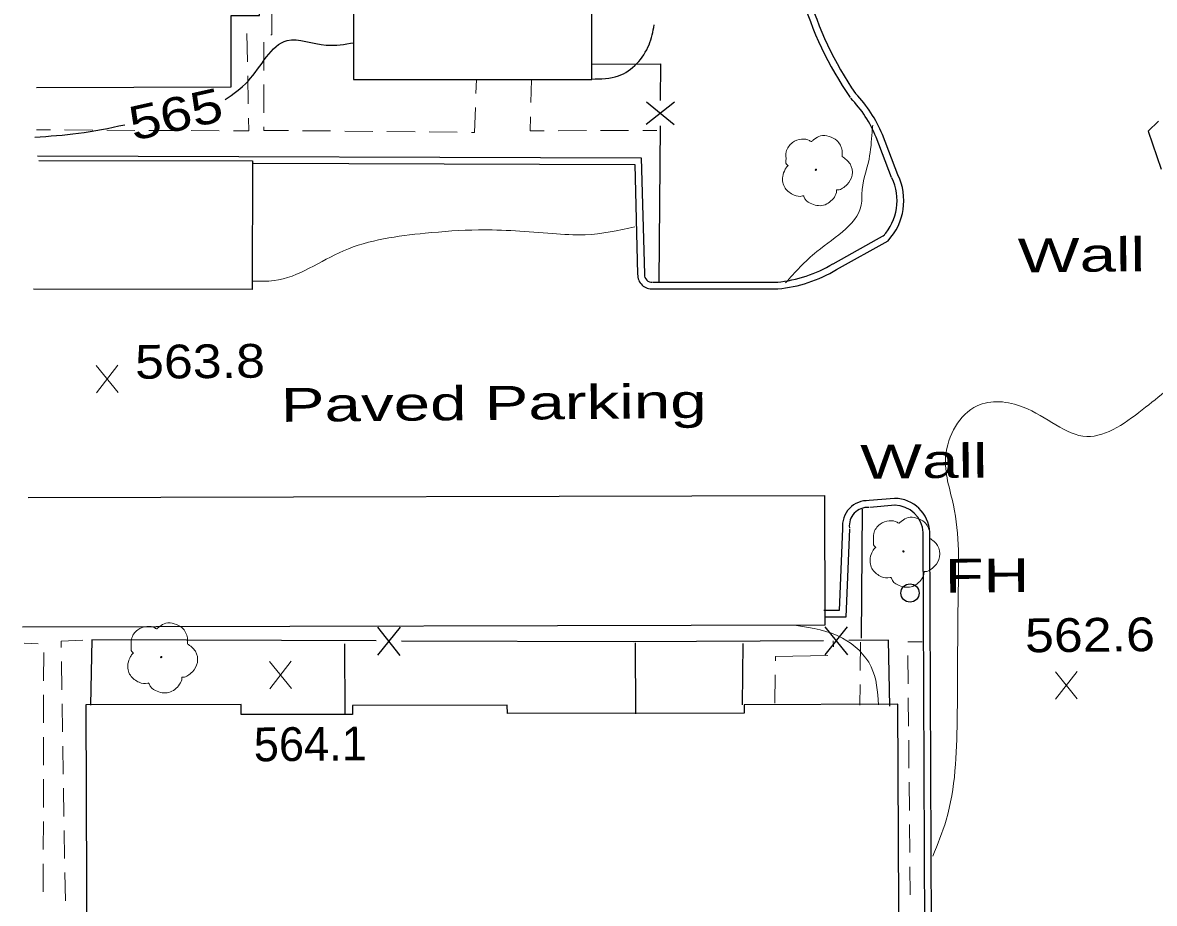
# Model space of a CAD drawing. Extents: x 2361708 to 2370558, y 6977955 to 6991887.
# Drawn here: x 2365819.9 to 2365980.8, y 6986596.5 to 6986721.6 of the extents above; entities that cross this region are included whole.
import ezdxf
from ezdxf.enums import TextEntityAlignment as Align

# ---------------------------------------------------------------- set-up
doc = ezdxf.new("R2010")
doc.units = 0
doc.header["$LTSCALE"] = 1.9
for name, color, linetype, lineweight in [('11', 7, 'Continuous', 25), ('13', 7, 'Continuous', 13), ('14', 7, 'Continuous', 13), ('17', 7, 'Continuous', 25), ('18', 7, 'Continuous', 25), ('2', 7, 'Continuous', 25), ('20', 7, 'Continuous', 25), ('29', 7, 'Continuous', 13), ('31', 7, 'Continuous', 13), ('35', 7, 'Continuous', 13)]:
    doc.layers.add(name, color=color, linetype=linetype, lineweight=lineweight)

msp = doc.modelspace()

# ---------------------------------------------------------------- linework, layer by layer
at = {"layer": '11'}
for points in [[(2365821.867, 6986712.447), (2365849.558, 6986712.54), (2365849.521, 6986722.66), (2365853.592, 6986722.679), (2365853.518, 6986739.849), (2365849.528, 6986739.831), (2365849.13, 6986837.322), (2365826.01, 6986837.232)], [(2365822.217, 6986702.069), (2365852.598, 6986702.009), (2365852.553, 6986683.697), (2365821.44, 6986683.771)], [(2365820.662, 6986654.162), (2365933.895, 6986654.45), (2365933.94, 6986636.02), (2365819.897, 6986635.744)]]:
    msp.add_lwpolyline(points, dxfattribs=at)
for points in [[(2365900.826, 6986757.11), (2365866.945, 6986757.118), (2365866.939, 6986713.576), (2365900.82, 6986713.568)], [(2365829.001, 6986585.978), (2365944.493, 6986586.438), (2365944.338, 6986624.768), (2365922.458, 6986624.68), (2365922.459, 6986623.5), (2365888.808, 6986623.43), (2365888.807, 6986624.629), (2365866.816, 6986624.57), (2365866.818, 6986623.33), (2365850.977, 6986623.289), (2365850.973, 6986624.739), (2365828.883, 6986624.669)]]:
    msp.add_lwpolyline(points, close=True, dxfattribs=at)
at = {"layer": '13'}
for p, q in [((2365851.854, 6986716.082), (2365851.786, 6986720.082)), ((2365854.196, 6986714.844), (2365854.198, 6986718.845)), ((2365851.962, 6986710.083), (2365851.893, 6986714.083)), ((2365854.193, 6986708.844), (2365854.195, 6986712.844)), ((2365884.42, 6986713.572), (2365884.349, 6986711.571)), ((2365892.172, 6986710.276), (2365892.26, 6986713.536)), ((2365821.855, 6986706.406), (2365823.855, 6986706.395)), ((2365825.855, 6986706.384), (2365829.856, 6986706.362)), ((2365831.856, 6986706.351), (2365835.856, 6986706.329)), ((2365837.857, 6986706.318), (2365841.857, 6986706.306)), ((2365843.857, 6986706.296), (2365847.857, 6986706.283)), ((2365863.688, 6986706.244), (2365859.688, 6986706.286)), ((2365869.689, 6986706.191), (2365865.689, 6986706.223)), ((2365875.69, 6986706.128), (2365871.689, 6986706.17)), ((2365881.691, 6986706.065), (2365877.69, 6986706.107)), ((2365900.05, 6986706.29), (2365896.05, 6986706.282)), ((2365906.05, 6986706.317), (2365902.05, 6986706.299)), ((2365910.05, 6986706.335), (2365908.05, 6986706.326)), ((2365820.12, 6986633.426), (2365822.12, 6986633.355)), ((2365947.764, 6986633.631), (2365945.764, 6986633.642)), ((2365822.892, 6986632.102), (2365822.88, 6986628.103)), ((2365825.483, 6986626.827), (2365825.414, 6986630.826)), ((2365945.752, 6986631.672), (2365945.791, 6986627.672)), ((2365822.88, 6986626.102), (2365822.868, 6986622.102)), ((2365825.58, 6986620.828), (2365825.512, 6986624.827)), ((2365945.81, 6986625.672), (2365945.848, 6986621.672)), ((2365822.867, 6986620.102), (2365822.855, 6986616.101)), ((2365945.867, 6986619.672), (2365945.905, 6986615.673)), ((2365825.677, 6986614.828), (2365825.609, 6986618.827)), ((2365822.854, 6986614.101), (2365822.842, 6986610.101)), ((2365945.924, 6986613.673), (2365945.962, 6986609.673)), ((2365825.774, 6986608.829), (2365825.706, 6986612.828)), ((2365822.841, 6986608.101), (2365822.829, 6986604.101)), ((2365825.871, 6986602.829), (2365825.803, 6986606.829)), ((2365945.981, 6986607.673), (2365946.019, 6986603.673)), ((2365822.828, 6986602.1), (2365822.816, 6986598.1)), ((2365825.968, 6986596.83), (2365825.9, 6986600.83)), ((2365946.038, 6986601.673), (2365946.076, 6986597.673))]:
    msp.add_line(p, q, dxfattribs=at)
for points in [[(2365855.168, 6986719.914), (2365855.318, 6986719.925), (2365855.331, 6986723.776)], [(2365849.857, 6986706.273), (2365852.038, 6986706.263), (2365852, 6986708.083)], [(2365884.278, 6986709.571), (2365884.161, 6986706.039), (2365883.692, 6986706.045)], [(2365894.049, 6986706.273), (2365892.059, 6986706.264), (2365892.111, 6986708.275)], [(2365857.687, 6986706.307), (2365854.197, 6986706.334), (2365854.192, 6986706.844)], [(2365825.386, 6986632.826), (2365825.367, 6986633.716), (2365828.475, 6986633.856)]]:
    msp.add_lwpolyline(points, dxfattribs=at)
at = {"layer": '14'}
for p, q in [((2365935.16, 6986632.911), (2365935.151, 6986633.801)), ((2365939.014, 6986633.567), (2365938.972, 6986629.567)), ((2365926.836, 6986624.941), (2365926.897, 6986628.942)), ((2365938.951, 6986627.567), (2365938.929, 6986624.637))]:
    msp.add_line(p, q, dxfattribs=at)
msp.add_lwpolyline([(2365926.928, 6986630.942), (2365926.942, 6986631.533), (2365934.351, 6986631.703)], dxfattribs=at)
at = {"layer": '17'}
for p, q in [((2365908.542, 6986707.202), (2365912.571, 6986710.38)), ((2365908.571, 6986710.402), (2365912.542, 6986707.18)), ((2365910.514, 6986706.99), (2365910.345, 6986684.787)), ((2365873.551, 6986635.715), (2365870.338, 6986631.734)), ((2365870.35, 6986635.734), (2365873.539, 6986631.715)), ((2365933.933, 6986635.77), (2365937.15, 6986631.79)), ((2365937.132, 6986635.79), (2365933.951, 6986631.77)), ((2365865.653, 6986633.329), (2365865.687, 6986623.419)), ((2365906.963, 6986633.483), (2365907.039, 6986623.383)), ((2365922.304, 6986633.419), (2365922.217, 6986624.688))]:
    msp.add_line(p, q, dxfattribs=at)
for points in [[(2365900.78, 6986715.718), (2365910.58, 6986715.791), (2365910.54, 6986710.591)], [(2365870.139, 6986633.762), (2365829.756, 6986633.918), (2365829.544, 6986624.635)], [(2365933.742, 6986633.798), (2365906.692, 6986633.62), (2365873.739, 6986633.747)], [(2365943.19, 6986624.497), (2365942.981, 6986633.855), (2365937.341, 6986633.822)]]:
    msp.add_lwpolyline(points, dxfattribs=at)
at = {"layer": '18'}
msp.add_line((2365939.274, 6986652.501), (2365939.128, 6986634.159), dxfattribs=at)
at = {"layer": '2'}
for p, q in [((2365943.435, 6986699.643), (2365941.231, 6986705.383)), ((2365944.332, 6986699.992), (2365942.127, 6986705.731)), ((2365935.131, 6986687.384), (2365942.463, 6986691.484)), ((2365935.599, 6986686.548), (2365942.931, 6986690.648)), ((2365909.526, 6986684.749), (2365927.276, 6986684.759)), ((2365909.525, 6986683.789), (2365927.275, 6986683.799)), ((2365943.859, 6986654.025), (2365940.232, 6986653.701)), ((2365943.948, 6986653.066), (2365940.322, 6986652.741)), ((2365948.175, 6986586.263), (2365947.936, 6986649.213)), ((2365949.135, 6986586.262), (2365948.895, 6986649.213))]:
    msp.add_line(p, q, dxfattribs=at)
for points in [[(2365981.371, 6986707.655), (2365979.924, 6986706.22), (2365981.786, 6986700.828)], [(2365822, 6986702.727), (2365907.847, 6986702.435), (2365908.294, 6986685.908)], [(2365852.702, 6986701.66), (2365906.916, 6986701.476), (2365907.334, 6986685.879)], [(2365936.48, 6986649.725), (2365935.991, 6986638.109), (2365933.801, 6986638.108)], [(2365937.44, 6986649.684), (2365936.91, 6986637.148), (2365934.02, 6986637.15)]]:
    msp.add_lwpolyline(points, dxfattribs=at)
for centre, radius, start, end in [((2365978.304, 6986739.226), 49.578, 177.1716, 214.67665), ((2365978.304, 6986739.226), 48.618, 177.1716, 214.67665), ((2365925.374, 6986698.961), 18.07, 22.00408, 44.22987), ((2365925.374, 6986698.961), 17.11, 22.00408, 44.22987), ((2365936.841, 6986696.338), 8.335, 316.94678, 26.00163), ((2365936.841, 6986696.338), 7.375, 316.94678, 26.00163), ((2365925.458, 6986703.276), 18.602, 275.33003, 301.22601), ((2365909.357, 6986685.808), 2.024, 178.00277, 274.73405), ((2365909.357, 6986685.808), 1.064, 178.00277, 274.73405), ((2365925.458, 6986703.276), 19.562, 275.33003, 301.22601), ((2365940.042, 6986650.122), 3.583, 86.94788, 186.37588), ((2365943.797, 6986648.919), 5.107, 3.30178, 89.30351), ((2365940.042, 6986650.122), 2.623, 86.94788, 186.37588), ((2365943.797, 6986648.919), 4.147, 3.30178, 89.30351)]:
    msp.add_arc(centre, radius, start, end, dxfattribs=at)
at = {"layer": '20'}
msp.add_circle((2365946.058, 6986640.575), 1.3, dxfattribs=at)
at = {"layer": '29'}
for centre in [(2365932.684, 6986700.731), (2365945.131, 6986646.487), (2365839.599, 6986631.471)]:
    msp.add_circle(centre, 0.1, dxfattribs=at)
for points in [[(2365928.718, 6986701.303), (2365928.738, 6986701.313), (2365928.658, 6986701.383), (2365928.422, 6986702.011), (2365928.46, 6986703.291), (2365929.347, 6986704.589), (2365930.653, 6986705.072), (2365931.775, 6986704.882), (2365932.006, 6986704.755), (2365932.076, 6986704.755), (2365932.126, 6986704.796), (2365932.473, 6986705.089), (2365933.338, 6986705.537), (2365934.549, 6986705.469), (2365935.665, 6986704.879), (2365936.398, 6986703.456), (2365936.407, 6986702.596)], [(2365936.396, 6986702.616), (2365937.537, 6986701.557), (2365937.821, 6986699.97), (2365937.114, 6986698.643), (2365936.46, 6986698.096), (2365935.792, 6986697.88), (2365935.642, 6986697.869), (2365935.623, 6986697.759), (2365935.301, 6986696.855), (2365933.762, 6986695.691), (2365931.87, 6986695.973), (2365930.971, 6986696.914), (2365930.899, 6986697.044), (2365930.78, 6986697.022), (2365929.568, 6986697.141), (2365928.299, 6986698.139), (2365927.953, 6986699.776), (2365928.323, 6986700.8), (2365928.649, 6986701.242), (2365928.719, 6986701.293)], [(2365941.166, 6986647.059), (2365941.186, 6986647.069), (2365941.105, 6986647.138), (2365940.869, 6986647.766), (2365940.907, 6986649.047), (2365941.794, 6986650.345), (2365943.1, 6986650.828), (2365944.221, 6986650.638), (2365944.453, 6986650.511), (2365944.523, 6986650.511), (2365944.572, 6986650.552), (2365944.92, 6986650.845), (2365945.786, 6986651.293), (2365946.996, 6986651.225), (2365948.112, 6986650.635), (2365948.845, 6986649.212), (2365948.854, 6986648.352)], [(2365948.844, 6986648.372), (2365949.984, 6986647.313), (2365950.269, 6986645.726), (2365949.561, 6986644.399), (2365948.907, 6986643.852), (2365948.238, 6986643.636), (2365948.088, 6986643.625), (2365948.07, 6986643.515), (2365947.749, 6986642.611), (2365946.209, 6986641.446), (2365944.316, 6986641.729), (2365943.418, 6986642.67), (2365943.346, 6986642.799), (2365943.226, 6986642.778), (2365942.015, 6986642.897), (2365940.746, 6986643.895), (2365940.4, 6986645.532), (2365940.77, 6986646.555), (2365941.096, 6986646.998), (2365941.166, 6986647.049)], [(2365835.633, 6986632.044), (2365835.653, 6986632.054), (2365835.573, 6986632.123), (2365835.336, 6986632.751), (2365835.374, 6986634.031), (2365836.262, 6986635.33), (2365837.568, 6986635.812), (2365838.689, 6986635.623), (2365838.921, 6986635.495), (2365838.991, 6986635.496), (2365839.04, 6986635.536), (2365839.388, 6986635.83), (2365840.253, 6986636.278), (2365841.464, 6986636.209), (2365842.579, 6986635.62), (2365843.313, 6986634.197), (2365843.321, 6986633.337)], [(2365843.311, 6986633.357), (2365844.452, 6986632.298), (2365844.737, 6986630.71), (2365844.029, 6986629.383), (2365843.374, 6986628.837), (2365842.706, 6986628.621), (2365842.556, 6986628.609), (2365842.537, 6986628.5), (2365842.216, 6986627.596), (2365840.677, 6986626.432), (2365838.785, 6986626.713), (2365837.886, 6986627.655), (2365837.814, 6986627.785), (2365837.694, 6986627.763), (2365836.483, 6986627.882), (2365835.214, 6986628.879), (2365834.868, 6986630.517), (2365835.238, 6986631.54), (2365835.564, 6986631.983), (2365835.633, 6986632.034)]]:
    msp.add_spline(points, degree=3, dxfattribs=at)
at = {"layer": '31'}
for p, q in [((2365833.461, 6986669.055), (2365830.345, 6986672.905)), ((2365830.381, 6986669.025), (2365833.424, 6986672.935)), ((2365858.133, 6986626.987), (2365855.016, 6986630.838)), ((2365855.053, 6986626.958), (2365858.095, 6986630.868)), ((2365969.842, 6986625.521), (2365966.725, 6986629.372)), ((2365966.762, 6986625.491), (2365969.805, 6986629.401))]:
    msp.add_line(p, q, dxfattribs=at)
at = {"layer": '31', "lineweight": 25}
for points in [[(2365900.8, 6986713.628), (2365904.606, 6986714.074), (2365908.954, 6986718.496), (2365909.687, 6986721.333)], [(2365848.685, 6986710.712), (2365851.941, 6986713.333), (2365857.496, 6986719.086), (2365863.052, 6986718.449), (2365866.979, 6986718.786)], [(2365821.635, 6986705.374), (2365827.82, 6986705.913), (2365834.409, 6986707.126)]]:
    msp.add_spline(points, degree=3, dxfattribs=at)
at = {"layer": '35'}
for points in [[(2365928.367, 6986684.679), (2365932.815, 6986689.101), (2365939.197, 6986696.272), (2365939.208, 6986697.283), (2365940.231, 6986702.243), (2365940.674, 6986706.097), (2365940.754, 6986707.068)], [(2365852.651, 6986684.908), (2365855.64, 6986684.987), (2365865.521, 6986689.211), (2365877.148, 6986691.712), (2365884.703, 6986692.183), (2365895.209, 6986691.674), (2365899.871, 6986691.498), (2365906.95, 6986692.636)], [(2365983.011, 6986669.808), (2365979.558, 6986666.975), (2365971.177, 6986662.825), (2365962.157, 6986666.999), (2365955.585, 6986667.167), (2365951.123, 6986660.034), (2365952.229, 6986653.065), (2365952.901, 6986640.21), (2365952.76, 6986622.468), (2365951.185, 6986608.293), (2365949.294, 6986603.174)], [(2365941.588, 6986624.692), (2365940.527, 6986630.102), (2365936.448, 6986634.163), (2365929.921, 6986635.952)]]:
    msp.add_spline(points, degree=3, dxfattribs=at)

# ---------------------------------------------------------------- texts
at = {"layer": '18', "width": 1.45}
for p in [(2365961.405, 6986686.143), (2365939.002, 6986656.819)]:
    msp.add_text('Wall', height=4.8, rotation=0.545, dxfattribs=at).set_placement(p)
at = {"layer": '2', "width": 1.45}
msp.add_text('Paved Parking', height=4.8, rotation=0.545, dxfattribs=at).set_placement((2365856.632, 6986664.895))
at = {"layer": '20', "width": 1.4}
msp.add_text('  FH', height=4.8, rotation=0.545, dxfattribs=at).set_placement((2365946.048, 6986640.565))
at = {"layer": '31', "width": 1.25}
msp.add_text(' 565 ', height=4.8, rotation=12.623, dxfattribs=at).set_placement((2365842.185, 6986706.297), align=Align.CENTER)
at = {"layer": '31', "width": 1.15}
for s, p in [('563.8', (2365835.902, 6986671.018)), ('562.6', (2365962.429, 6986632.141))]:
    msp.add_text(s, height=4.8, rotation=0.545, dxfattribs=at).set_placement(p)
at = {"layer": '31'}
msp.add_text('564.1', height=4.8, rotation=0.545, dxfattribs=at).set_placement((2365852.781, 6986616.646))

doc.saveas('drawing.dxf')
